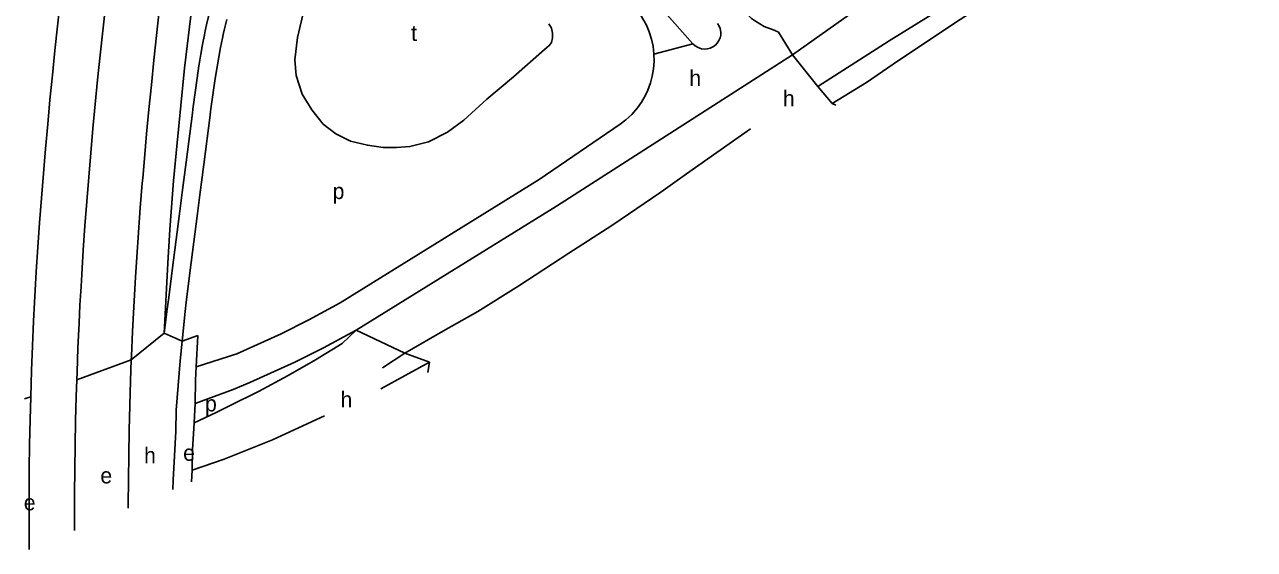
# Model space of a CAD drawing. Extents: x 157569 to 159501, y 382907 to 384670.
# Drawn here: x 157699.9 to 158010.7, y 383063.8 to 383196.4 of the extents above; entities that cross this region are included whole.
import ezdxf

# ---------------------------------------------------------------- set-up
doc = ezdxf.new("R2010")
doc.units = 0
for name, color, linetype in [('BLT_Basislijn', 7, 'Continuous'), ('BLT_Centroide', 7, 'Continuous'), ('BLT_Vlakafsluiter', 7, 'Continuous')]:
    doc.layers.add(name, color=color, linetype=linetype)

msp = doc.modelspace()

# ---------------------------------------------------------------- linework, layer by layer
at = {"layer": 'BLT_Basislijn'}
for p, q in [((157908.36, 383198.94), (157893.98, 383188.75)), ((157918.36, 383192.36), (157900.32, 383180.8)), ((157739.66, 383116.43), (157743.63, 383117.88)), ((157743.63, 383117.88), (157743.22, 383109.92)), ((157713.04, 383106.66), (157726.82, 383111.72)), ((157789.91, 383104.37), (157802.22, 383111.13)), ((157742.98, 383100.64), (157743.07, 383106.6)), ((157699.85, 383101.82), (157701.39, 383102.38)), ((157742.7, 383095.82), (157742.98, 383100.64)), ((157742.31, 383088.93), (157742.7, 383095.82)), ((157742.22, 383083.86), (157742.31, 383088.93)), ((157742.06, 383080.91), (157742.22, 383083.86))]:
    msp.add_line(p, q, dxfattribs=at)
for points in [[(157735.15, 383118.47), (157736.05, 383136.12), (157736.53, 383144.63), (157737.51, 383156.95), (157738.42, 383166.53), (157740.28, 383185.42), (157742.24, 383201.43), (157744.11, 383219.61), (157747.93, 383251.97), (157750.55, 383273.79), (157755.14, 383312.22), (157759.42, 383348.09), (157761.74, 383367.91), (157765.71, 383402.97)], [(157918.36, 383192.36), (157988.31, 383235.6), (158010.69, 383248.86)], [(157903.96, 383176.47), (157912.62, 383181.79), (157919.37, 383186.44), (157935.36, 383197.16), (157960.4, 383213.25)], [(157701.39, 383102.38), (157701.61, 383109.03), (157701.85, 383115.26), (157702.13, 383121.48), (157702.37, 383126.17), (157702.63, 383130.86), (157702.81, 383133.93), (157703.21, 383140.15), (157703.64, 383146.37), (157704.11, 383152.59), (157704.6, 383158.8), (157705.13, 383165.02), (157705.69, 383171.23), (157706.27, 383177.44), (157706.88, 383183.65), (157707.51, 383189.86), (157708.16, 383196.07), (157709.51, 383208.48)], [(157720.94, 383207.21), (157719.59, 383194.85), (157718.95, 383188.68), (157718.32, 383182.51), (157717.72, 383176.34), (157717.14, 383170.18), (157716.59, 383164.01), (157716.06, 383157.85), (157715.57, 383151.69), (157715.11, 383145.54), (157714.68, 383139.38), (157714.29, 383133.23), (157714.11, 383130.2), (157713.85, 383125.56), (157713.62, 383120.93), (157713.34, 383114.77), (157713.1, 383108.62), (157713.04, 383106.66)], [(157855.02, 383207.19), (157868.79, 383191.59)], [(157851.3, 383203.92), (157853.95, 383200.92), (157855.16, 383199.41), (157855.77, 383198.51), (157857.02, 383196.27), (157857.73, 383194.59), (157858.32, 383192.71), (157858.7, 383190.96), (157858.9, 383188.98)], [(157893.98, 383188.75), (157890.4, 383194.53), (157889.31, 383194.98), (157886.82, 383195.95), (157884.56, 383197.27), (157883.58, 383198.01), (157878.08, 383203.4)], [(157733.87, 383199.87), (157733.19, 383193.66), (157732.53, 383187.44), (157731.9, 383181.22), (157731.28, 383175), (157730.69, 383168.78), (157730.13, 383162.55), (157729.7, 383157.6), (157729.6, 383156.32), (157729.09, 383150.09), (157728.62, 383143.85), (157728.19, 383137.62), (157727.87, 383132.58), (157727.44, 383125.13), (157727.13, 383118.89), (157726.86, 383112.64), (157726.82, 383111.72)], [(157832.33, 383196.64), (157833.03, 383195.56), (157833.32, 383194.23), (157833.31, 383193.07), (157833.06, 383191.89), (157832.47, 383191.13), (157831.24, 383190.12), (157823.41, 383183.21), (157816.72, 383177.59), (157810.88, 383172.29), (157806.76, 383169.24), (157801.95, 383166.84), (157797.24, 383165.6), (157793.82, 383165.39), (157790.44, 383165.39), (157786.48, 383165.93), (157782.26, 383166.94), (157778.51, 383168.83), (157775.3, 383171.29), (157772.41, 383174.88), (157770, 383178.84), (157768.51, 383183.55), (157768.13, 383187.56), (157768.83, 383193.18), (157770.59, 383200.68)], [(157735.15, 383118.47), (157735.91, 383124.48), (157736.22, 383126.85), (157737.5, 383136.88), (157739.09, 383149.28), (157739.7, 383154.01), (157740.68, 383161.68), (157742.26, 383174.08), (157742.39, 383175.07), (157742.47, 383175.68), (157742.96, 383179.27), (157743.46, 383182.87), (157743.92, 383185.98), (157744, 383186.47), (157744.4, 383188.95), (157744.84, 383191.42), (157745.32, 383193.88), (157745.51, 383194.83), (157745.84, 383196.34), (157746.41, 383198.78)], [(157739.66, 383116.43), (157740.41, 383123.9), (157740.68, 383126.27), (157741.97, 383136.31), (157743.55, 383148.71), (157744.16, 383153.44), (157745.14, 383161.1), (157746.73, 383173.5), (157746.86, 383174.5), (157746.94, 383175.11), (157747.44, 383178.69), (157747.96, 383182.25), (157748.43, 383185.3), (157748.51, 383185.78), (157748.92, 383188.2), (157749.36, 383190.6), (157749.84, 383192.99), (157750.04, 383193.9), (157750.36, 383195.35), (157750.93, 383197.69)], [(157868.79, 383191.59), (157869.36, 383191.05), (157870.06, 383190.62), (157870.91, 383190.33), (157871.65, 383190.24), (157872.4, 383190.28), (157873.11, 383190.46), (157873.83, 383190.8), (157874.45, 383191.24), (157874.94, 383191.75), (157875.36, 383192.38), (157875.66, 383193.08), (157875.8, 383193.79), (157875.83, 383194.49), (157875.66, 383195.47), (157875.41, 383196.07), (157874.99, 383196.74)], [(157858.9, 383188.98), (157858.95, 383187.11), (157858.8, 383185.26), (157858.48, 383183.38), (157858.05, 383181.72), (157857.36, 383179.86), (157856.71, 383178.46), (157855.76, 383176.83), (157854.74, 383175.39), (157853.31, 383173.72), (157851.83, 383172.39), (157850.36, 383171.25), (157829.91, 383157.25), (157779.6, 383126.1), (157771.66, 383121.79), (157764.72, 383118.31), (157753.53, 383113.26)], [(157893.98, 383188.75), (157834.28, 383150.55), (157783.62, 383119.18)], [(157795.96, 383113.4), (157806.34, 383119.34), (157814.42, 383123.89), (157824.8, 383130.37), (157837.43, 383138.66), (157848.29, 383145.68), (157860.65, 383154.11), (157867.18, 383158.75), (157883.29, 383170.08)], [(157742.7, 383095.82), (157748.25, 383098.38), (157751.84, 383100.16), (157759.01, 383103.72), (157766.45, 383107.71), (157773.36, 383111.68), (157780.13, 383115.84), (157783.62, 383119.18)], [(157783.62, 383119.18), (157775.37, 383114.7), (157768.16, 383111.08), (157756.82, 383105.96), (157752.59, 383104.19)], [(157738.2, 383098.98), (157739.17, 383111.46), (157739.66, 383116.43)], [(157743.22, 383109.92), (157753.53, 383113.26)], [(157790.29, 383109.71), (157795.96, 383113.4)], [(157726.82, 383111.72), (157726.62, 383106.39), (157726.43, 383100.14), (157726.28, 383093.89), (157726.16, 383087.64), (157726.09, 383081.39), (157726.06, 383075.14), (157726.06, 383074.24)], [(157743.07, 383106.6), (157743.22, 383109.92)], [(157713.04, 383106.66), (157712.9, 383102.46), (157712.74, 383096.3), (157712.61, 383090.14), (157712.53, 383083.98), (157712.48, 383077.82), (157712.47, 383076.4), (157712.47, 383071.66), (157712.49, 383068.58)], [(157742.98, 383100.64), (157752.59, 383104.19)], [(157701.02, 383063.79), (157701, 383065.41), (157700.97, 383071.64), (157700.97, 383076.43), (157700.98, 383077.87), (157701.03, 383084.1), (157701.11, 383090.34), (157701.24, 383096.57), (157701.39, 383102.38)], [(157737.35, 383078.94), (157737.43, 383081.29), (157737.71, 383087.47), (157738.06, 383093.64), (157738.2, 383098.98)], [(157742.22, 383083.86), (157750.3, 383086.64), (157762.5, 383091.46), (157775.63, 383097.53)]]:
    msp.add_lwpolyline(points, dxfattribs=at)
at = {"layer": 'BLT_Vlakafsluiter'}
for p, q in [((157868.79, 383191.59), (157858.9, 383188.98)), ((157900.32, 383180.8), (157893.98, 383188.75)), ((157903.96, 383176.47), (157900.32, 383180.8)), ((157904.93, 383176.05), (157903.96, 383176.47)), ((157795.96, 383113.4), (157783.62, 383119.18)), ((157735.15, 383118.47), (157726.82, 383111.72)), ((157739.66, 383116.43), (157735.15, 383118.47)), ((157802.22, 383111.13), (157795.96, 383113.4)), ((157801.81, 383108.48), (157802.22, 383111.13))]:
    msp.add_line(p, q, dxfattribs=at)

# ---------------------------------------------------------------- texts
at = {"layer": 'BLT_Centroide'}
for s, p in [('t', (157797.55, 383192.29)), ('h', (157867.86, 383180.94)), ('h', (157891.52, 383175.77)), ('p', (157777.71, 383152.34)), ('h', (157779.7, 383099.66)), ('p', (157745.46, 383098.66)), ('h', (157730.05, 383085.57)), ('e', (157739.93, 383086.2)), ('e', (157719.01, 383080.48)), ('e', (157699.65, 383073.66))]:
    msp.add_text(s, height=4, dxfattribs=at).set_placement(p)

doc.saveas('drawing.dxf')
